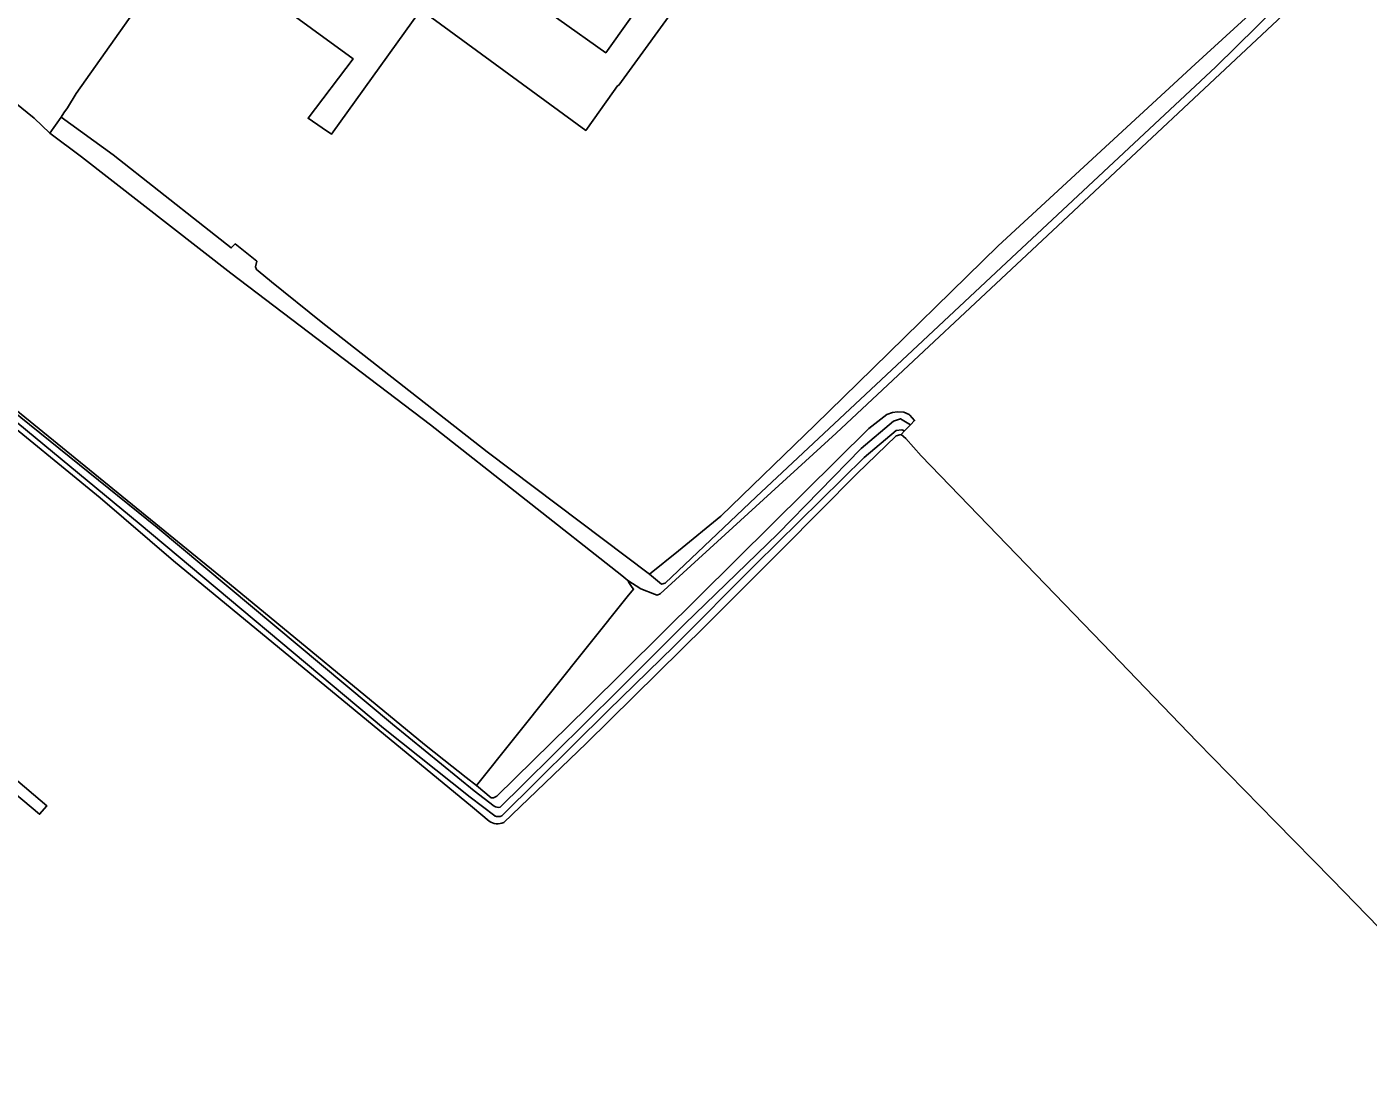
# Model space of a CAD drawing. Extents: x 132994 to 136000, y 393499 to 395512.
# Drawn here: x 135656 to 135872.7, y 393834.7 to 394006 of the extents above; entities that cross this region are included whole.
import ezdxf

# ---------------------------------------------------------------- set-up
doc = ezdxf.new("R2010")
doc.units = 0
doc.layers.add('gx-grn-maaiveld', color=7, linetype='Continuous')

msp = doc.modelspace()

# ---------------------------------------------------------------- linework, layer by layer
at = {"layer": 'gx-grn-maaiveld'}
for p, q in [((135661.53, 393991.41), (135659.7, 393988.84)), ((135797.75, 393940.74), (135798.7, 393941.73)), ((135797.2, 393940.16), (135797.75, 393940.74)), ((135723.36, 393887.59), (135726.96, 393884.74)), ((135726.96, 393884.74), (135728.59, 393883.45))]:
    msp.add_line(p, q, dxfattribs=at)
for points in [[(135802.22, 394064.3), (135800.08, 394064.11), (135783.87, 394041.02), (135751.62, 393996.61), (135751.41, 393996.49), (135750.74, 393995.57), (135746.27, 393989.28), (135722.82, 394006.46), (135719.6, 394008.78), (135705.17, 393988.66), (135703.68, 393989.7), (135701.4, 393991.26), (135708.7, 394000.84), (135681.76, 394020.49), (135663.95, 393995.27), (135662.55, 393992.92), (135661.97, 393992.14), (135661.53, 393991.41)], [(135756.57, 393917.61), (135761.26, 393921.36), (135768.06, 393926.98), (135783.32, 393941.73), (135790.19, 393948.47), (135812.88, 393970.65), (135844.7, 393999.99), (135857.2, 394011.46), (135857.56, 394012.49), (135857.64, 394013.3), (135857.12, 394014.04), (135853.94, 394017.02), (135837.29, 394032.56), (135831.19, 394038.07), (135802.22, 394064.3)], [(135778.64, 394042.73), (135749.49, 394001.84), (135734.3, 394012.67), (135763.39, 394053.6), (135778.64, 394042.73)], [(135599.96, 394037.97), (135601.21, 394036.67), (135622.23, 394018.98), (135643.76, 394002.09), (135657.14, 393991.29), (135659.7, 393988.84)], [(135756.57, 393917.61), (135758.5, 393915.99), (135759.09, 393916.14), (135773.8, 393930.07), (135815.02, 393968.69), (135848.04, 393999.57), (135857.95, 394009.32)], [(135858.88, 394007.89), (135822.54, 393973.89), (135786.72, 393940.36), (135758.31, 393914.41), (135757.78, 393914.23), (135757.39, 393914.35), (135755.17, 393915.22), (135753.08, 393916.56)], [(135731.55, 393878.55), (135727.59, 393881.55), (135713.59, 393892.72), (135674.1, 393925.81), (135646.07, 393948.95), (135602.71, 393984.14), (135580.03, 394001.93), (135578.56, 394003.37), (135579.05, 394003.89), (135596.14, 393990.49), (135631.26, 393962.02), (135677.02, 393925.16), (135715.03, 393893.38), (135728.24, 393882.58), (135731.47, 393880.14)], [(135730.64, 393877.68), (135727.95, 393879.94), (135679.67, 393919.74), (135667.8, 393929.94), (135595.17, 393989.36), (135582.44, 393999.02), (135578.75, 394001.99)], [(135581.37, 394002.64), (135584.7, 394000), (135596.27, 393990.87), (135651.87, 393946.01), (135688.7, 393916.01), (135720.22, 393890.07), (135723.36, 393887.59)], [(135661.53, 393991.41), (135669.92, 393985.36), (135684.65, 393973.73), (135688.99, 393970.3), (135689.65, 393970.96), (135690.69, 393970.11), (135693.13, 393968.16), (135692.9, 393967.25), (135693.06, 393966.8), (135693.33, 393966.58), (135695.52, 393964.82), (135703.52, 393958.37), (135730.34, 393937.37), (135756.57, 393917.61)], [(135753.08, 393916.56), (135752.1, 393917.4), (135721.16, 393941.72), (135688.91, 393966.23), (135664.81, 393985.03), (135659.7, 393988.84)], [(135636.79, 393896.62), (135658.05, 393878.82), (135659.22, 393880.16), (135627.82, 393906.82), (135565.79, 393957.3), (135564.73, 393955.93), (135597.93, 393929.02), (135636.79, 393896.62)], [(135728.59, 393883.45), (135730.99, 393881.46), (135731.35, 393881.45), (135731.89, 393881.75), (135746.57, 393896.13), (135776.46, 393925.8), (135792.01, 393941.14), (135794.91, 393943.38), (135795.8, 393943.71), (135796.62, 393943.84), (135797.66, 393943.75), (135798.5, 393943.39), (135798.6, 393943.27), (135799.39, 393942.4), (135798.7, 393941.73)], [(135732.43, 393879.95), (135736.08, 393883.55), (135751.43, 393898.73), (135762.24, 393909.53), (135777.3, 393924.12), (135790.77, 393937.91), (135795.95, 393942.32), (135797.08, 393942.71), (135798.7, 393941.73)], [(135797.75, 393940.74), (135797.3, 393940.91), (135796.39, 393940.83), (135791.21, 393936.47), (135773.73, 393919.24), (135760.54, 393905.99), (135749.88, 393895.55), (135732.73, 393878.58)], [(135632.01, 393770.91), (135749.49, 393654.69), (135778.61, 393626.19), (135779.13, 393625.51), (135779.22, 393625.29), (135780.38, 393624.14), (135818.41, 393661.77), (135867.05, 393711.47), (135894.02, 393740.29), (135942.64, 393790.74), (135936.58, 393797.01), (135936.2, 393797), (135933.18, 393799.8), (135923.57, 393809.84), (135911.77, 393822.08), (135897.41, 393836.86), (135882.01, 393852.66), (135866.79, 393868.35), (135857.67, 393877.59), (135845.02, 393890.49), (135829.76, 393906.37), (135800.44, 393936.71), (135797.98, 393939.5), (135797.2, 393940.16)], [(135733.01, 393877.47), (135746.35, 393890.26), (135765.63, 393909.24), (135778.14, 393921.79), (135790.05, 393933.8), (135796.39, 393939.92), (135796.99, 393940.1), (135797.2, 393940.16)], [(135728.59, 393883.45), (135752.97, 393913.95), (135754, 393915.18), (135753.74, 393915.43), (135753.33, 393916.08), (135753.08, 393916.56)]]:
    msp.add_lwpolyline(points, dxfattribs=at)
for centre, radius, start, end in [((135732.14, 393881), 1.09, 232.0656, 285.5442), ((135732.1, 393879.84), 1.41, 246.8243, 296.3822), ((135732.02, 393879.81), 2.54, 236.9246, 292.9609)]:
    msp.add_arc(centre, radius, start, end, dxfattribs=at)

doc.saveas('drawing.dxf')
